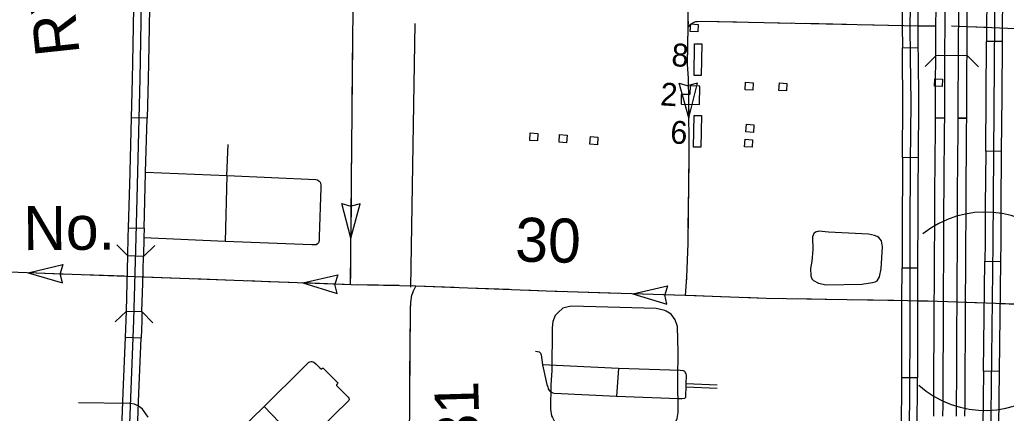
# Model space of a CAD drawing. Extents: x 1366406 to 1373462, y 376856 to 381998.
# Drawn here: x 1369209.2 to 1369362.7, y 380098.9 to 380160 of the extents above; entities that cross this region are included whole.
import ezdxf

# ---------------------------------------------------------------- set-up
doc = ezdxf.new("R2010")
doc.units = 0
for name, color, linetype in [('19', 7, 'Continuous'), ('31', 7, 'Continuous'), ('33', 7, 'Continuous'), ('35', 7, 'Continuous'), ('38', 7, 'Continuous'), ('39', 7, 'Continuous'), ('40', 7, 'Continuous'), ('43', 7, 'Continuous'), ('5', 7, 'Continuous'), ('56', 7, 'Continuous'), ('58', 7, 'Continuous'), ('63', 7, 'Continuous')]:
    doc.layers.add(name, color=color, linetype=linetype)

msp = doc.modelspace()

# ---------------------------------------------------------------- linework, layer by layer
at = {"layer": '19'}
for points in [[(1369351.65, 380144.76), (1369351.66, 380146.42), (1369351.66, 380148.07), (1369351.67, 380149.73), (1369351.68, 380151.38), (1369351.69, 380153.02), (1369351.7, 380154.67), (1369351.71, 380156.32), (1369351.72, 380157.96), (1369351.73, 380159.6), (1369351.74, 380161.25)], [(1369353.11, 380161.24), (1369353.1, 380159.59), (1369353.09, 380157.95), (1369353.08, 380156.31), (1369353.07, 380154.66), (1369353.06, 380153.01), (1369353.05, 380151.37), (1369353.04, 380149.72), (1369353.04, 380148.07), (1369353.03, 380146.42), (1369353.03, 380144.76), (1369351.65, 380144.76)], [(1369355.22, 380161.23), (1369355.21, 380159.58), (1369355.2, 380157.94), (1369355.19, 380156.29), (1369355.18, 380154.65), (1369355.17, 380153), (1369355.16, 380151.36), (1369355.15, 380149.71), (1369355.14, 380148.06), (1369355.14, 380146.41), (1369355.14, 380144.76), (1369356.51, 380144.75)], [(1369356.51, 380144.75), (1369356.52, 380146.41), (1369356.52, 380148.06), (1369356.53, 380149.7), (1369356.54, 380151.35), (1369356.55, 380152.99), (1369356.56, 380154.64), (1369356.57, 380156.28), (1369356.58, 380157.93), (1369356.59, 380159.58), (1369356.6, 380161.22)], [(1369351.38, 380098.45), (1369351.39, 380100.09), (1369351.4, 380101.73), (1369351.41, 380103.36), (1369351.42, 380105), (1369351.45, 380111.56), (1369351.46, 380113.21), (1369351.46, 380114.86), (1369351.47, 380116.52), (1369351.48, 380118.17), (1369351.5, 380119.83), (1369351.51, 380121.48), (1369351.52, 380123.13), (1369351.52, 380124.8), (1369351.53, 380126.46), (1369351.54, 380128.12), (1369351.54, 380129.79), (1369351.55, 380131.46), (1369351.55, 380133.13), (1369351.57, 380134.8), (1369351.58, 380136.47), (1369351.6, 380138.13), (1369351.61, 380139.8), (1369351.63, 380141.46), (1369351.64, 380143.12), (1369351.65, 380144.78), (1369353.03, 380144.77)], [(1369353.03, 380144.77), (1369353.02, 380143.11), (1369353.01, 380141.45), (1369352.99, 380139.78), (1369352.97, 380138.12), (1369352.96, 380136.46), (1369352.94, 380134.79), (1369352.93, 380133.12), (1369352.92, 380131.45), (1369352.92, 380129.79), (1369352.91, 380128.12), (1369352.91, 380126.45), (1369352.9, 380124.79), (1369352.89, 380123.13), (1369352.89, 380121.47), (1369352.87, 380119.82), (1369352.86, 380118.16), (1369352.85, 380116.51), (1369352.84, 380114.85), (1369352.83, 380113.2), (1369352.83, 380111.56), (1369352.8, 380104.99), (1369352.79, 380103.35), (1369352.78, 380101.72), (1369352.77, 380100.08), (1369352.76, 380098.45)], [(1369355.14, 380144.75), (1369355.13, 380143.09), (1369355.11, 380141.43), (1369355.1, 380139.76), (1369355.08, 380138.1), (1369355.06, 380136.44), (1369355.05, 380134.77), (1369355.04, 380133.11), (1369355.03, 380131.44), (1369355.02, 380129.78), (1369355.02, 380128.11), (1369355.01, 380126.45), (1369355.01, 380124.78), (1369355, 380123.12), (1369354.99, 380121.46), (1369354.98, 380119.8), (1369354.97, 380118.15), (1369354.95, 380116.49), (1369354.95, 380114.84), (1369354.94, 380113.2), (1369354.94, 380111.55), (1369354.9, 380104.98), (1369354.9, 380103.34), (1369354.89, 380101.7), (1369354.88, 380100.07), (1369354.87, 380098.44)], [(1369356.24, 380098.43), (1369356.25, 380100.06), (1369356.26, 380101.7), (1369356.27, 380103.34), (1369356.28, 380104.98), (1369356.31, 380111.54), (1369356.32, 380113.19), (1369356.32, 380114.84), (1369356.33, 380116.49), (1369356.34, 380118.13), (1369356.36, 380119.79), (1369356.37, 380121.45), (1369356.38, 380123.11), (1369356.38, 380124.78), (1369356.39, 380126.44), (1369356.4, 380128.11), (1369356.4, 380129.77), (1369356.41, 380131.44), (1369356.41, 380133.1), (1369356.43, 380134.76), (1369356.44, 380136.42), (1369356.46, 380138.09), (1369356.47, 380139.75), (1369356.49, 380141.42), (1369356.5, 380143.08), (1369356.51, 380144.75), (1369355.14, 380144.75)]]:
    msp.add_lwpolyline(points, dxfattribs=at)
at = {"layer": '31'}
for p, q in [((1369359.59, 380156.71), (1369362.02, 380156.69)), ((1369346.5, 380155.69), (1369348.93, 380155.72)), ((1369346.6, 380147.16), (1369346.6, 380147.16)), ((1369229.04, 380144.75), (1369226.62, 380144.81)), ((1369226.62, 380144.81), (1369226.62, 380144.81)), ((1369361.89, 380139.58), (1369359.46, 380139.6)), ((1369348.94, 380138.59), (1369346.51, 380138.61)), ((1369226.15, 380127.72), (1369228.58, 380127.65)), ((1369346.45, 380121.49), (1369348.88, 380121.49)), ((1369359.32, 380122.5), (1369361.75, 380122.47)), ((1369228.11, 380110.53), (1369225.68, 380110.63)), ((1369225.68, 380110.63), (1369225.68, 380110.63)), ((1369348.83, 380104.38), (1369346.4, 380104.39)), ((1369361.55, 380105.37), (1369359.12, 380105.4))]:
    msp.add_line(p, q, dxfattribs=at)
for points in [[(1369361.51, 380283.8), (1369361.5, 380279.83), (1369360.97, 380263.89), (1369360.91, 380262.26), (1369360.92, 380255.89), (1369360.83, 380244.2), (1369361.24, 380214.57), (1369361.12, 380201.86), (1369360.98, 380180.63), (1369360.57, 380125.43), (1369360.2, 380094.23), (1369360.16, 380082.34), (1369360.16, 380072.84), (1369359.9, 380030.24)], [(1369225.58, 380076.39), (1369225.7, 380079.91), (1369227, 380113.29), (1369227.33, 380126.21), (1369227.61, 380136.4), (1369227.99, 380150.84), (1369228.2, 380162.68), (1369228.2, 380205.51), (1369228.18, 380211.91)], [(1369346.53, 380164.27), (1369346.47, 380159.13), (1369346.5, 380155.69)], [(1369347.75, 380164.67), (1369347.68, 380159.13), (1369347.73, 380154.23), (1369347.82, 380147.24), (1369347.72, 380137.84), (1369347.71, 380134.65), (1369347.68, 380130.56), (1369347.65, 380116.48), (1369347.65, 380110.36), (1369347.61, 380104.33), (1369347.54, 380094.33)], [(1369348.96, 380164.24), (1369348.9, 380159.13), (1369348.93, 380155.72)], [(1369359.65, 380165.26), (1369359.59, 380156.71)], [(1369362.08, 380165.24), (1369362.02, 380156.69)], [(1369226.82, 380153.36), (1369226.97, 380161.91)], [(1369229.4, 380161.86), (1369229.25, 380153.31)], [(1369359.52, 380148.16), (1369359.59, 380156.71)], [(1369362.02, 380156.69), (1369361.95, 380148.14)], [(1369346.6, 380147.16), (1369346.6, 380147.24), (1369346.51, 380154.22), (1369346.5, 380155.69)], [(1369348.93, 380155.72), (1369348.94, 380154.25), (1369349.03, 380147.24), (1369349.03, 380147.14)], [(1369226.62, 380144.81), (1369226.78, 380150.87), (1369226.82, 380153.36)], [(1369229.25, 380153.31), (1369229.21, 380150.81), (1369229.04, 380144.75)], [(1369359.46, 380139.6), (1369359.52, 380148.16)], [(1369361.95, 380148.14), (1369361.89, 380139.58)], [(1369346.51, 380138.61), (1369346.6, 380147.16)], [(1369349.03, 380147.14), (1369348.94, 380138.59)], [(1369226.39, 380136.27), (1369226.39, 380136.44), (1369226.62, 380144.81)], [(1369228.82, 380136.2), (1369228.82, 380136.37), (1369229.04, 380144.75)], [(1369241.45, 380135.82), (1369241.67, 380140.66)], [(1369359.46, 380139.6), (1369359.4, 380131.05)], [(1369361.89, 380139.58), (1369361.83, 380131.03)], [(1369346.51, 380138.61), (1369346.51, 380137.85), (1369346.5, 380134.66), (1369346.46, 380130.56), (1369346.46, 380130.05)], [(1369348.94, 380138.59), (1369348.94, 380137.84), (1369348.93, 380134.64), (1369348.89, 380130.55), (1369348.89, 380130.04)], [(1369226.15, 380127.72), (1369226.39, 380136.27)], [(1369228.82, 380136.35), (1369241.49, 380135.81), (1369255.28, 380135.23), (1369255.57, 380135.16), (1369255.81, 380134.95), (1369255.95, 380134.78), (1369256.05, 380134.37), (1369256.04, 380133.91), (1369255.81, 380126.33), (1369255.81, 380125.74), (1369255.7, 380125.39), (1369255.55, 380125.19), (1369255.35, 380125.08), (1369255.1, 380125.05), (1369254.68, 380125.05), (1369241.18, 380125.58), (1369228.54, 380126.16)], [(1369228.58, 380127.65), (1369228.82, 380136.2)], [(1369241.45, 380135.82), (1369241.18, 380125.58)], [(1369359.4, 380131.05), (1369359.36, 380125.44), (1369359.32, 380122.5)], [(1369361.83, 380131.03), (1369361.79, 380125.42), (1369361.75, 380122.47)], [(1369346.46, 380130.05), (1369346.45, 380121.49)], [(1369348.89, 380130.04), (1369348.88, 380121.49)], [(1369228.47, 380123.26), (1369226.04, 380123.32), (1369226.11, 380126.24), (1369226.15, 380127.72)], [(1369228.58, 380127.65), (1369228.54, 380126.18), (1369228.47, 380123.26)], [(1369225.93, 380119.16), (1369226.04, 380123.32)], [(1369228.36, 380119.1), (1369228.47, 380123.26)], [(1369346.44, 380112.94), (1369346.44, 380116.48), (1369346.45, 380121.49)], [(1369348.88, 380121.49), (1369348.87, 380116.48), (1369348.87, 380112.94)], [(1369359.22, 380113.95), (1369359.32, 380122.5)], [(1369361.75, 380122.47), (1369361.65, 380113.92)], [(1369225.82, 380114.75), (1369225.93, 380119.16)], [(1369228.25, 380114.69), (1369228.36, 380119.1)], [(1369225.68, 380110.63), (1369225.79, 380113.33), (1369225.82, 380114.75), (1369228.25, 380114.69)], [(1369228.25, 380114.69), (1369228.21, 380113.25), (1369228.11, 380110.53)], [(1369359.12, 380105.4), (1369359.22, 380113.95)], [(1369361.65, 380113.92), (1369361.55, 380105.37)], [(1369346.4, 380104.39), (1369346.44, 380110.37), (1369346.44, 380112.94)], [(1369348.87, 380112.94), (1369348.87, 380110.36), (1369348.83, 380104.38)], [(1369225.35, 380102.08), (1369225.68, 380110.63)], [(1369227.78, 380101.99), (1369228.11, 380110.53)], [(1369346.4, 380104.39), (1369346.39, 380104.33), (1369346.34, 380095.84)], [(1369348.83, 380104.37), (1369348.82, 380104.32), (1369348.77, 380095.82)], [(1369359.12, 380105.4), (1369359.01, 380096.84)], [(1369361.55, 380105.37), (1369361.44, 380096.81)], [(1369225.01, 380093.53), (1369225.35, 380102.08)], [(1369227.44, 380093.44), (1369227.78, 380101.99)]]:
    msp.add_lwpolyline(points, dxfattribs=at)
at = {"layer": '33'}
for points in [[(1369289.47, 380108.52), (1369289.78, 380108.5), (1369290.01, 380108.43), (1369290.21, 380108.2), (1369290.31, 380107.96), (1369290.56, 380106.43), (1369291.23, 380103.34), (1369291.36, 380102.96), (1369291.43, 380102.69), (1369291.63, 380102.34), (1369291.72, 380102.24), (1369292.14, 380102.04), (1369292.35, 380102), (1369302.02, 380101.55), (1369311.67, 380101.18), (1369311.9, 380101.19), (1369312.25, 380101.16), (1369312.66, 380101.2), (1369312.81, 380101.36), (1369312.85, 380101.65), (1369312.89, 380103), (1369312.9, 380103.52), (1369312.94, 380104.77), (1369312.89, 380104.98), (1369312.85, 380105.12), (1369312.74, 380105.25), (1369312.68, 380105.37), (1369312.46, 380105.46), (1369312.36, 380105.48), (1369311.96, 380105.53), (1369302.35, 380105.84), (1369290.56, 380106.43)], [(1369243.27, 380096.05), (1369247.25, 380099.95), (1369253.32, 380105.92), (1369253.76, 380106.38), (1369254.17, 380106.77), (1369254.37, 380106.89), (1369254.54, 380106.9), (1369254.69, 380106.91), (1369255, 380106.84), (1369255.27, 380106.57), (1369255.9, 380105.95), (1369256.16, 380105.72), (1369256.32, 380105.88), (1369256.45, 380105.89), (1369258.67, 380103.68), (1369258.69, 380103.6), (1369258.67, 380103.51), (1369258.5, 380103.29), (1369258.51, 380103.18), (1369260.29, 380101.38), (1369260.4, 380101.24), (1369260.45, 380101.12), (1369260.46, 380101), (1369260.4, 380100.87), (1369253.17, 380093.77)], [(1369302.35, 380105.84), (1369302.02, 380101.55)], [(1369312.89, 380103), (1369317.72, 380102.78)], [(1369312.9, 380103.52), (1369317.72, 380103.31)], [(1369229.19, 380098.25), (1369228.49, 380099.3), (1369228.34, 380099.51), (1369228.01, 380099.79), (1369227.52, 380100.07), (1369227.11, 380100.28), (1369226.4, 380100.37), (1369218.38, 380100.52)], [(1369247.25, 380099.95), (1369253.17, 380093.77)]]:
    msp.add_lwpolyline(points, dxfattribs=at)
at = {"layer": '35'}
for points in [[(1369341.21, 380126.71), (1369335.04, 380127), (1369333.49, 380127.18), (1369333, 380127.01), (1369332.75, 380126.83), (1369332.52, 380126.29), (1369332.59, 380124.3), (1369332.42, 380122.52), (1369332.2, 380121.4), (1369332.29, 380120.24), (1369332.43, 380119.77), (1369332.68, 380119.5), (1369333.48, 380119.1), (1369334.64, 380118.83), (1369340.19, 380118.96), (1369341.84, 380119.21), (1369342.28, 380119.31), (1369342.56, 380119.47), (1369342.95, 380120.08), (1369343.23, 380121.32), (1369343.43, 380124.74), (1369343.27, 380125.68), (1369342.86, 380126.2), (1369342.56, 380126.34), (1369342.18, 380126.53), (1369341.21, 380126.71)], [(1369308.19, 380115.18), (1369295.05, 380115.52), (1369294.51, 380115.44), (1369293.72, 380115.21), (1369292.97, 380114.55), (1369292.49, 380114.06), (1369292.12, 380113.16), (1369292.06, 380112.13), (1369292, 380105.46)], [(1369311.6, 380104.23), (1369311.63, 380108.35), (1369311.54, 380112.34), (1369311.16, 380113.39), (1369310.57, 380114.26), (1369309.78, 380114.74), (1369309.57, 380114.86), (1369308.19, 380115.18)], [(1369292, 380105.46), (1369291.83, 380103.34), (1369291.78, 380099.51), (1369291.95, 380098.49), (1369292.07, 380098.23), (1369292.52, 380097.41), (1369292.87, 380096.85), (1369293.56, 380096.43), (1369294.38, 380096.19), (1369295.78, 380095.98), (1369307.22, 380095.95), (1369309.09, 380096.05), (1369309.48, 380096.17), (1369310.25, 380096.56), (1369310.96, 380097.01), (1369311.31, 380097.71), (1369311.46, 380098.05), (1369311.66, 380099.02), (1369311.6, 380104.23)]]:
    msp.add_lwpolyline(points, dxfattribs=at)
at = {"layer": '38'}
for points in [[(1369226.04, 380123.32), (1369224.36, 380125.08)], [(1369230.23, 380124.93), (1369228.47, 380123.26)], [(1369224.06, 380113.08), (1369225.82, 380114.75)], [(1369228.25, 380114.69), (1369229.92, 380112.92)]]:
    msp.add_lwpolyline(points, dxfattribs=at)
at = {"layer": '39'}
for p, q in [((1369351.76, 380154.47), (1369350.03, 380152.77)), ((1369356.62, 380154.44), (1369351.76, 380154.47)), ((1369356.62, 380154.44), (1369358.33, 380152.71))]:
    msp.add_line(p, q, dxfattribs=at)
at = {"layer": '43'}
for p, q in [((1369313.29, 380144.81), (1369311.77, 380150.16)), ((1369311.77, 380150.16), (1369313.2, 380149.79)), ((1369314.65, 380150.2), (1369313.22, 380149.8)), ((1369313.29, 380144.81), (1369314.65, 380150.2)), ((1369260.71, 380126.09), (1369259.32, 380131.48)), ((1369259.32, 380131.48), (1369260.74, 380131.08)), ((1369260.71, 380126.09), (1369262.19, 380131.45)), ((1369262.19, 380131.45), (1369260.76, 380131.08)), ((1369210.54, 380120.71), (1369215.94, 380122.01)), ((1369215.94, 380122.01), (1369215.52, 380120.59)), ((1369210.54, 380120.71), (1369215.87, 380119.14)), ((1369215.87, 380119.14), (1369215.52, 380120.57)), ((1369253.28, 380119.13), (1369258.7, 380120.37)), ((1369258.7, 380120.37), (1369258.26, 380118.96)), ((1369253.28, 380119.13), (1369258.59, 380117.5)), ((1369258.59, 380117.5), (1369258.26, 380118.94)), ((1369304.57, 380117.43), (1369309.98, 380118.7)), ((1369309.98, 380118.7), (1369309.55, 380117.28)), ((1369304.57, 380117.43), (1369309.89, 380115.82)), ((1369309.89, 380115.82), (1369309.55, 380117.26))]:
    msp.add_line(p, q, dxfattribs=at)
for points in [[(1369314.94, 380242.08), (1369314, 380205.99), (1369313.83, 380200.46), (1369313.62, 380190.55), (1369313.19, 380169.9), (1369313.16, 380158.86), (1369313.05, 380153.06), (1369313.19, 380150.97), (1369313.25, 380147.47), (1369313.31, 380139.18), (1369313.12, 380125.25), (1369312.94, 380120.01), (1369312.73, 380117.17)], [(1369256.58, 380171.06), (1369261.02, 380161.83), (1369260.65, 380118.86)], [(1369313.17, 380159.77), (1369313.16, 380158.86), (1369313.06, 380153.36)], [(1369351.73, 380159.04), (1369349.15, 380159.03), (1369315.33, 380159.79), (1369314.61, 380159.74), (1369314.16, 380159.66), (1369313.5, 380159.29), (1369313.16, 380158.86)], [(1369320.73, 380159.67), (1369315.33, 380159.79), (1369314.61, 380159.74), (1369314.32, 380159.69)], [(1369329.28, 380159.48), (1369322.86, 380159.62)], [(1369260.99, 380158.17), (1369260.93, 380151.75)], [(1369337.83, 380159.29), (1369331.41, 380159.43)], [(1369346.38, 380159.1), (1369339.97, 380159.24)], [(1369351.73, 380159.04), (1369348.9, 380159.03)], [(1369378.01, 380158.05), (1369354.16, 380159.05)], [(1369359.6, 380158.82), (1369356.58, 380158.95)], [(1369313.18, 380151.22), (1369313.19, 380150.97), (1369313.25, 380147.47), (1369313.27, 380144.81)], [(1369260.91, 380149.62), (1369260.86, 380143.2)], [(1369313.28, 380142.67), (1369313.31, 380139.46)], [(1369260.84, 380141.06), (1369260.78, 380134.65)], [(1369313.31, 380139.46), (1369313.31, 380139.18), (1369313.27, 380136.25)], [(1369313.24, 380134.12), (1369313.15, 380127.7)], [(1369260.76, 380132.51), (1369260.71, 380126.09)], [(1369313.12, 380125.56), (1369313.12, 380125.25), (1369312.94, 380120.01), (1369312.88, 380119.15)], [(1369260.69, 380123.96), (1369260.66, 380120.75)], [(1369350.53, 380116.29), (1369325.32, 380116.72), (1369312.73, 380117.17), (1369291.13, 380117.86), (1369270.82, 380118.65), (1369260.77, 380118.86), (1369207.58, 380120.82)], [(1369216.95, 380120.47), (1369210.54, 380120.71)], [(1369225.5, 380120.16), (1369219.08, 380120.39)], [(1369234.04, 380119.84), (1369228.39, 380120.05)], [(1369242.59, 380119.53), (1369236.18, 380119.76)], [(1369260.66, 380120.75), (1369260.65, 380118.86)], [(1369247.93, 380119.33), (1369244.73, 380119.45)], [(1369251.14, 380119.21), (1369247.93, 380119.33)], [(1369259.69, 380118.9), (1369253.28, 380119.13)], [(1369268.24, 380118.71), (1369261.82, 380118.84)], [(1369271.74, 380071.9), (1369269.68, 380074.08), (1369269.99, 380114.88), (1369270.04, 380116.09), (1369270.23, 380117.22), (1369270.35, 380117.59), (1369270.45, 380117.93), (1369270.82, 380118.65)], [(1369270.37, 380117.65), (1369270.45, 380117.93), (1369270.82, 380118.65)], [(1369276.79, 380118.42), (1369270.82, 380118.65), (1369270.38, 380118.66)], [(1369285.33, 380118.09), (1369278.92, 380118.34)], [(1369293.88, 380117.77), (1369291.13, 380117.86), (1369287.47, 380118)], [(1369299.22, 380117.6), (1369296.02, 380117.7)], [(1369302.43, 380117.5), (1369299.22, 380117.6)], [(1369310.98, 380117.23), (1369304.57, 380117.43)], [(1369319.53, 380116.93), (1369313.12, 380117.16)], [(1369328.08, 380116.68), (1369325.32, 380116.72), (1369321.66, 380116.85)], [(1369336.63, 380116.53), (1369330.22, 380116.64)], [(1369269.95, 380109.13), (1369269.99, 380114.88), (1369270.02, 380115.55)], [(1369345.18, 380116.38), (1369338.77, 380116.49)], [(1369350.53, 380116.29), (1369348.87, 380116.32)], [(1369419.67, 380091.07), (1369419.91, 380108.25), (1369419.79, 380112.23), (1369419.77, 380112.92), (1369419.5, 380113.43), (1369419.01, 380113.84), (1369418.59, 380113.98), (1369417.89, 380113.99), (1369416.12, 380113.91), (1369411.92, 380113.99), (1369409.37, 380114.02), (1369407.47, 380114.22), (1369398.64, 380114.63), (1369350.53, 380116.29)], [(1369351.47, 380116.25), (1369350.53, 380116.29)], [(1369359.24, 380115.99), (1369356.33, 380116.09)], [(1369364.55, 380115.8), (1369361.67, 380115.9)], [(1369269.88, 380100.58), (1369269.93, 380106.99)]]:
    msp.add_lwpolyline(points, dxfattribs=at)
at = {"layer": '5'}
msp.add_lwpolyline([(1369270.08, 380118.49), (1369270.73, 380159.44)], dxfattribs=at)
at = {"layer": '56'}
for points in [[(1369313.52, 380158.22), (1369313.6, 380159.38), (1369314.77, 380159.31), (1369314.69, 380158.14)], [(1369314.2, 380156.29), (1369315.32, 380156.27), (1369315.23, 380151.35), (1369314.11, 380151.37)], [(1369322.06, 380149.15), (1369322.13, 380150.32), (1369323.31, 380150.25), (1369323.23, 380149.08)], [(1369351.52, 380149.69), (1369351.57, 380150.86), (1369352.74, 380150.81), (1369352.69, 380149.64)], [(1369327.31, 380149.05), (1369327.38, 380150.22), (1369328.55, 380150.15), (1369328.48, 380148.98)], [(1369314.11, 380145.16), (1369315.24, 380145.14), (1369315.16, 380140.21), (1369314.03, 380140.23)], [(1369322.18, 380142.62), (1369322.25, 380143.79), (1369323.42, 380143.71), (1369323.35, 380142.54)], [(1369288.57, 380141.27), (1369288.64, 380142.44), (1369289.82, 380142.37), (1369289.74, 380141.2)], [(1369293.12, 380141.01), (1369293.19, 380142.18), (1369294.37, 380142.1), (1369294.29, 380140.93)], [(1369297.91, 380140.7), (1369297.98, 380141.87), (1369299.15, 380141.79), (1369299.08, 380140.62)], [(1369321.96, 380140.31), (1369322.03, 380141.47), (1369323.2, 380141.4), (1369323.13, 380140.23)]]:
    msp.add_lwpolyline(points, close=True, dxfattribs=at)
at = {"layer": '58'}
msp.add_lwpolyline([(1369314.93, 380146.85), (1369315.02, 380149.7), (1369313.52, 380149.75), (1369313.47, 380148.4), (1369312.12, 380148.44), (1369312.08, 380146.94)], close=True, dxfattribs=at)
at = {"layer": '63'}
msp.add_arc((1369359.34, 380114.73), 15.41, 228.0896, 128.8034, dxfattribs=at)

# ---------------------------------------------------------------- texts
at = {"layer": '40'}
msp.add_text('RY.', height=6.843, rotation=96.0998, dxfattribs=at).set_placement((1369218.57, 380154.77))
at = {"layer": '43'}
for s, height, rotation, p in [('No.', 6.843, 0.4306, (1369209.83, 380124.22)), ('30', 6.843, 358.6163, (1369286.24, 380122.48)), ('Ditch  No.  31', 6.8429, 91.6449, (1369282.11, 380048.54))]:
    msp.add_text(s, height=height, rotation=rotation, dxfattribs=at).set_placement(p)
at = {"layer": '56'}
for s, p in [('8', (1369310.52, 380152.85)), ('6', (1369310.33, 380140.84))]:
    msp.add_text(s, height=3.56, rotation=356.4139, dxfattribs=at).set_placement(p)
at = {"layer": '58'}
msp.add_text('2', height=3.56, rotation=356.4139, dxfattribs=at).set_placement((1369308.78, 380146.75))

doc.saveas('drawing.dxf')
